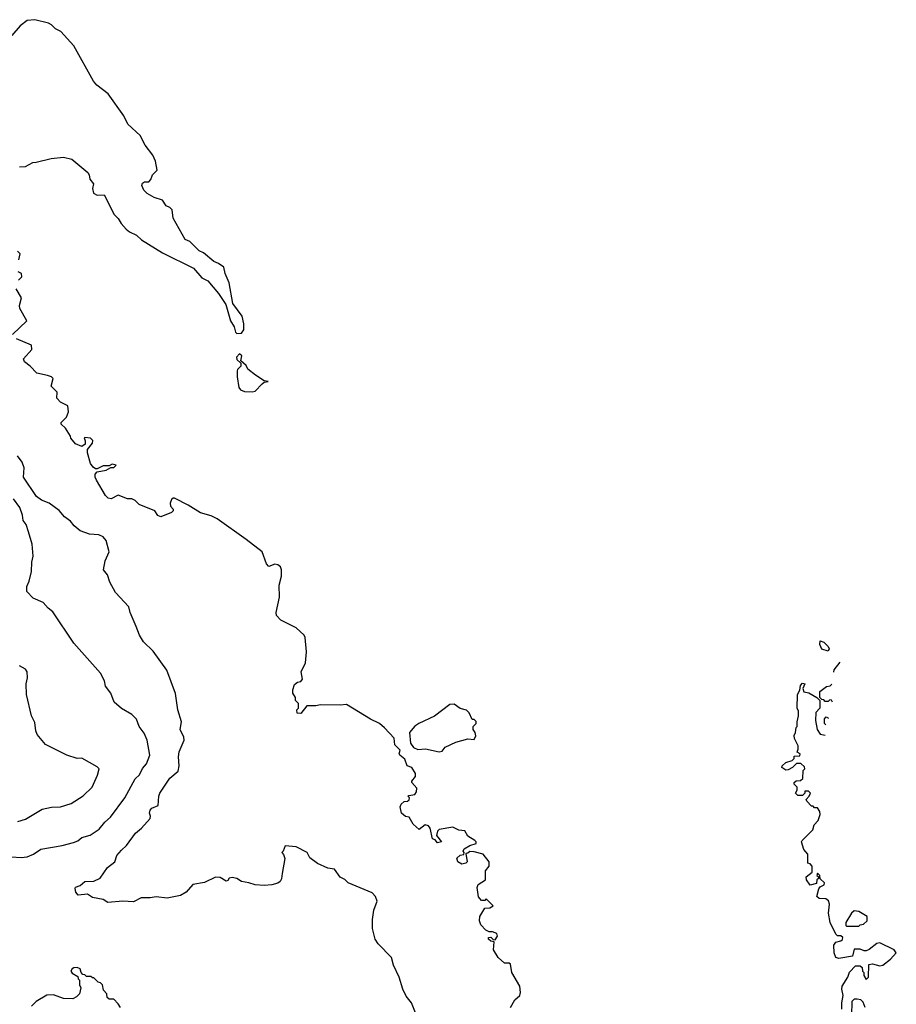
# Model space of a CAD drawing. Extents: x 1678759 to 1859541, y 384609 to 522867.
# Tile 459 of 466: x 1819946 to 1825712, y 500866 to 507346. Entities that reach past the tile are written whole.
import ezdxf

# ---------------------------------------------------------------- set-up
doc = ezdxf.new("R2010")
doc.units = 0

msp = doc.modelspace()

# ---------------------------------------------------------------- linework, layer by layer
at = {"layer": '0CON20XD'}
for points in [[(1819945, 506377.5), (1819985, 506380), (1820033, 506407), (1820055, 506407.5), (1820153.6, 506433.6), (1820235, 506442), (1820288.8, 506428.8), (1820395, 506340), (1820403.8, 506325), (1820407.5, 506297.5), (1820432.5, 506265), (1820425.8, 506234.2), (1820431.4, 506205), (1820455, 506191.4), (1820503, 506193), (1820567.5, 506065), (1820595, 506037.5), (1820613.9, 506003.9), (1820647, 505967), (1820669.3, 505949.3), (1820715, 505928.8), (1820747.7, 505897.7), (1820885, 505811.2), (1821090.7, 505710.7), (1821145, 505646.7), (1821185, 505627.5), (1821253.9, 505543.9), (1821301.7, 505471.7), (1821333.6, 505363.6), (1821357.5, 505325), (1821365, 505290), (1821375, 505280), (1821405, 505282.5), (1821420, 505305), (1821420, 505345), (1821410, 505395), (1821348.3, 505478.3), (1821323.3, 505615), (1821297.5, 505675), (1821288.3, 505718.3), (1821255, 505742.5), (1821223.9, 505753.9), (1821155, 505812.5), (1821127.5, 505825), (1821066.1, 505886.1), (1821035, 505900), (1820955, 506040), (1820950, 506095), (1820935, 506110), (1820910.7, 506120.7), (1820885, 506157.5), (1820830, 506175), (1820785, 506202.5), (1820762.5, 506225), (1820750, 506255), (1820755, 506270), (1820768.3, 506278.3), (1820795, 506280), (1820810, 506295), (1820820, 506325), (1820850, 506355), (1820838.8, 506415), (1820822.9, 506455), (1820771.5, 506521.5), (1820739.4, 506585), (1820658.3, 506658.3), (1820632.5, 506712.5), (1820527.9, 506857.9), (1820454.4, 506914.4), (1820431.2, 506941.2), (1820303.3, 507175), (1820217.7, 507267.7), (1820182.5, 507285), (1820155, 507313.3), (1820135, 507323.8), (1820045, 507346.2), (1819995, 507341.2), (1819950, 507305), (1819895, 507242.9)], [(1819940, 505765), (1819950, 505805), (1819933, 505823)], [(1819938.3, 505631.7), (1819960, 505655), (1819957.5, 505675), (1819937, 505687)], [(1819900, 505275), (1819993.3, 505365), (1819947.5, 505445), (1819944.7, 505465.3), (1819957.5, 505515), (1819923.1, 505575)], [(1821435.4, 503925.4), (1821245, 504060.8), (1821205, 504080), (1821135, 504101.2), (1821055, 504151.2), (1820965, 504196.2), (1820955, 504196.7), (1820945, 504187.5), (1820936.2, 504165), (1820938.8, 504145), (1820956.7, 504125), (1820956.7, 504115), (1820945, 504103.8), (1820875, 504074), (1820855, 504083.3), (1820835, 504113.3), (1820732.5, 504155), (1820705, 504182.5), (1820685, 504192.5), (1820655, 504193.3), (1820595, 504216.2), (1820547, 504193), (1820527.3, 504197.3), (1820510, 504215), (1820452.5, 504315), (1820442.5, 504335), (1820442.5, 504355), (1820455, 504370), (1820515, 504382.5), (1820545, 504400), (1820565, 504400), (1820580, 504415), (1820555, 504420), (1820535, 504410), (1820495, 504410), (1820455, 504390), (1820445, 504390), (1820430.7, 504400.7), (1820412.5, 504425), (1820392.5, 504495), (1820393, 504517), (1820425, 504560), (1820427, 504577), (1820411.7, 504591.7), (1820375, 504597.5), (1820370, 504595), (1820377.5, 504575), (1820377, 504553), (1820355, 504537.5), (1820312.5, 504555), (1820281.7, 504591.7), (1820280, 504605), (1820248.3, 504658.3), (1820220, 504685), (1820220, 504695), (1820255, 504730), (1820266.7, 504765), (1820262.5, 504805), (1820215, 504828), (1820190, 504855), (1820192.5, 504895), (1820153.3, 504935), (1820166.7, 504985), (1820155, 504996.7), (1820130, 505005), (1820059.3, 505019.3), (1820015, 505066.7), (1819977.5, 505095), (1819972.5, 505115), (1820026.7, 505175), (1820023.6, 505203.6), (1819925, 505246.2)], [(1821475, 504896), (1821495, 504901.2), (1821540.7, 504949.3), (1821555, 504960), (1821580, 504965), (1821555, 504970), (1821496.4, 505006.4), (1821447, 505047), (1821435, 505070), (1821401.7, 505101.7), (1821407.5, 505135), (1821393, 505147), (1821372.5, 505125), (1821375, 505110), (1821400, 505085), (1821400, 505065), (1821380, 505045), (1821377.5, 505035), (1821377.5, 504995), (1821388.8, 504925), (1821399.5, 504909.5), (1821425, 504898.8), (1821475, 504896)], [(1822558.3, 500788.3), (1822523.3, 500875), (1822489.3, 500919.3), (1822466.7, 500965), (1822443.3, 501045), (1822404.2, 501124.2), (1822391.2, 501175), (1822303.3, 501265), (1822283.8, 501295), (1822266.7, 501365), (1822266.7, 501425), (1822276.7, 501485), (1822297.5, 501545), (1822286.1, 501576.1), (1822265, 501600), (1822106.4, 501666.4), (1822085, 501687.5), (1822053.6, 501703.6), (1822016.1, 501756.1), (1821973, 501763), (1821905, 501792.5), (1821855, 501830), (1821837.5, 501865), (1821765, 501903.3), (1821691.7, 501908.3), (1821680, 501875), (1821670, 501865), (1821681.7, 501851.7), (1821690, 501825), (1821672.7, 501727.3), (1821668.3, 501691.7), (1821658.8, 501675), (1821645, 501663.8), (1821605, 501652), (1821555, 501647.5), (1821495, 501652), (1821453.9, 501666.1), (1821405, 501673.8), (1821373.9, 501693.9), (1821345, 501701.2), (1821325, 501696.7), (1821315, 501680), (1821305, 501676.7), (1821265, 501700), (1821235, 501703.3), (1821162.1, 501667.9), (1821085, 501655.7), (1821042.5, 501605), (1821005, 501582.9), (1820915.6, 501564.4), (1820844.3, 501574.3), (1820805, 501567.3), (1820745, 501567.5), (1820695, 501541.2), (1820625, 501544), (1820527, 501537), (1820495, 501556.7), (1820425, 501570), (1820392, 501592), (1820330, 501585), (1820316.7, 501605), (1820310.7, 501629.3), (1820313.8, 501636.2), (1820345, 501648.8), (1820375, 501673.8), (1820435, 501677.5), (1820475, 501696.7), (1820523.1, 501766.9), (1820573.3, 501805), (1820586.2, 501845), (1820615, 501880), (1820648.6, 501911.4), (1820707.2, 501992.8), (1820748, 502025), (1820805, 502088.8), (1820807.5, 502105), (1820800, 502125), (1820804.3, 502145), (1820815, 502157.5), (1820857.1, 502175), (1820861.5, 502235), (1820868.5, 502255), (1820934.5, 502355), (1820989.1, 502400.9), (1820996, 502435), (1820990.9, 502495), (1820995, 502527.5), (1821028.6, 502605), (1821026.4, 502625), (1821001.2, 502675), (1821010, 502725), (1820986.9, 502805), (1820971.7, 502911.7), (1820913.8, 503065), (1820825, 503190), (1820760.9, 503250.9), (1820733.8, 503295), (1820711.9, 503351.9), (1820673.8, 503445), (1820665, 503482.5), (1820577, 503577), (1820540, 503645), (1820523.6, 503693.6), (1820496.7, 503725), (1820508, 503785), (1820535.7, 503845), (1820515, 503918), (1820495, 503942), (1820467.5, 503955), (1820405, 503961.1), (1820345, 503983.1), (1820305.6, 504015), (1820281.4, 504045), (1820240.8, 504075), (1820205, 504115.7), (1820140, 504165), (1820090, 504185), (1820057.5, 504207.5), (1819970.9, 504335), (1819975, 504396.7), (1819962.9, 504435), (1819932.8, 504475)], [(1819892.8, 501837.2), (1819955, 501832.5), (1819995, 501837.3), (1820038, 501855), (1820085, 501887.1), (1820225, 501910.6), (1820299.4, 501930.6), (1820328.2, 501941.8), (1820355, 501964.3), (1820410.2, 501979.8), (1820470.2, 502019.8), (1820505.7, 502065), (1820542.8, 502097.2), (1820637.1, 502225), (1820705, 502351.2), (1820735, 502375.8), (1820755, 502417.5), (1820781.3, 502448.7), (1820802.3, 502505), (1820784.2, 502605), (1820765, 502651.1), (1820732.3, 502695), (1820715, 502742.5), (1820685, 502773.8), (1820615, 502812.5), (1820567.5, 502855), (1820546.7, 502915), (1820510.5, 502960.5), (1820503.8, 502995), (1820478.8, 503045), (1820302.6, 503242.6), (1820165, 503448.8), (1820133, 503473), (1820100.5, 503510.5), (1820035, 503538.8), (1819992.3, 503582.3), (1819993.8, 503615), (1820009.7, 503650.3), (1820023.5, 503715), (1820025.8, 503775), (1820034.3, 503815), (1820027.8, 503895), (1820004.6, 503975), (1819988.9, 504025), (1819969.9, 504049.9), (1819965.2, 504085), (1819946.7, 504136.7), (1819905, 504193.4)], [(1823174, 500845), (1823203.3, 500895), (1823236.2, 500925), (1823241.2, 500945), (1823236.2, 500985), (1823183.3, 501075), (1823175, 501130), (1823165, 501137.5), (1823135, 501137.5), (1823094.1, 501174.1), (1823063.8, 501225), (1823068.3, 501278.3), (1823045, 501282.5), (1823030, 501295), (1823030, 501305), (1823045, 501307.5), (1823061.7, 501291.7), (1823075, 501290), (1823088.8, 501315), (1823085, 501332.5), (1823057, 501343), (1823035, 501342.5), (1823012.5, 501355), (1822979.3, 501389.3), (1822970, 501415), (1822972.5, 501445), (1823005, 501500), (1823039.3, 501500.7), (1823060, 501515), (1823015, 501560), (1823005, 501550), (1822985, 501550), (1822972.3, 501562.3), (1822964.3, 501574.3), (1822956, 501634), (1822962.5, 501655), (1823010, 501685), (1823011.2, 501745), (1823035.5, 501774.5), (1823035, 501803.3), (1822995, 501853.3), (1822935, 501870), (1822908.3, 501871.7), (1822895, 501860), (1822881.7, 501858.3), (1822890, 501805), (1822880, 501795), (1822855, 501787.5), (1822827.5, 501805), (1822821.7, 501828.3), (1822843, 501847), (1822868.3, 501851.7), (1822870, 501865), (1822862.5, 501875), (1822870.7, 501889.3), (1822908.3, 501911.7), (1822950, 501925), (1822950, 501935), (1822940, 501945), (1822893.6, 501973.6), (1822875, 502007.5), (1822835, 502012.5), (1822795, 502032.5), (1822705, 502017.5), (1822693.8, 502005), (1822688.3, 501978.3), (1822720, 501935), (1822695, 501930), (1822678.3, 501948.3), (1822662.5, 501955), (1822646.2, 502025), (1822635, 502040), (1822613.6, 502046.4), (1822575, 502017.5), (1822535, 502052.5), (1822508.3, 502098.3), (1822485, 502103.3), (1822457.5, 502125), (1822450, 502165), (1822456.4, 502183.6), (1822475, 502200), (1822497, 502203), (1822508.3, 502211.7), (1822510, 502225), (1822500, 502235), (1822505, 502240), (1822545, 502247.5), (1822557.5, 502265), (1822559.5, 502289.5), (1822526.2, 502325), (1822526.2, 502335), (1822549.2, 502365), (1822550, 502385), (1822525, 502423.8), (1822495, 502436.2), (1822478.7, 502478.7), (1822446, 502505), (1822442.5, 502515), (1822448.3, 502538.3), (1822413.3, 502575), (1822408.8, 502618.8), (1822345.5, 502685.5), (1822313.6, 502713.6), (1822255, 502741.9), (1822095, 502840), (1822055, 502834.2), (1821925, 502836.2), (1821895, 502830), (1821835, 502830), (1821795, 502780), (1821771.7, 502781.7), (1821770, 502805), (1821780, 502815), (1821780, 502845), (1821760, 502865), (1821760, 502885), (1821742.5, 502915), (1821742.5, 502935), (1821755, 502970), (1821773, 502987), (1821795, 502990), (1821807.5, 503005), (1821798.8, 503055), (1821826.9, 503113.1), (1821833.8, 503185), (1821825, 503280), (1821816.7, 503295), (1821764.5, 503344.5), (1821663.3, 503395), (1821636.7, 503425), (1821633.8, 503445), (1821654.3, 503545), (1821652.5, 503625), (1821668.9, 503685), (1821669.4, 503725), (1821662, 503745), (1821645, 503758.8), (1821625, 503763.3), (1821585, 503747.5), (1821570, 503765), (1821541.2, 503845), (1821435.4, 503925.4)], [(1825265, 503190), (1825223.6, 503203.6), (1825210, 503235), (1825211.7, 503258.3), (1825235, 503250), (1825265, 503220), (1825270, 503205), (1825265, 503190)], [(1825301.6, 503051.4), (1825303, 503067), (1825344.1, 503117.1)], [(1819935, 502069.4), (1819985, 502085.7), (1820095, 502151.4), (1820155, 502162.9), (1820214.4, 502165.6), (1820285, 502187.8), (1820365, 502239.2), (1820424, 502295), (1820459.2, 502375), (1820468.8, 502415), (1820455, 502428.8), (1820355.5, 502485.5), (1820325, 502484.4), (1820255.7, 502505.7), (1820116.4, 502576.4), (1820061.7, 502641.7), (1820052.5, 502665), (1820045, 502720), (1820024, 502765), (1819992.2, 502905), (1819989.2, 502975), (1819998, 503015), (1819996.2, 503055), (1819985, 503072.5), (1819945, 503093.3)], [(1825353.3, 500835), (1825353.3, 500875), (1825362.5, 500925), (1825353.3, 500965), (1825357.5, 500985), (1825393.8, 501045), (1825405, 501077.5), (1825445, 501120), (1825475, 501120), (1825488.3, 501108.3), (1825490, 501085), (1825500, 501075), (1825500, 501055), (1825515, 501030), (1825530, 501045), (1825531.7, 501128.3), (1825555, 501132.5), (1825605, 501120), (1825625, 501123.3), (1825675, 501162.5), (1825712.5, 501205), (1825697.5, 501225), (1825605, 501270), (1825585, 501266.2), (1825535, 501226.7), (1825515, 501217.5), (1825501.7, 501218.3), (1825475, 501230), (1825435, 501230), (1825425, 501182.5), (1825335, 501167.5), (1825314.4, 501174.4), (1825303.1, 501205), (1825300.6, 501255), (1825315, 501276.2), (1825347, 501283), (1825358.3, 501291.7), (1825360, 501305), (1825347.5, 501317.5), (1825325, 501317.5), (1825315, 501327.5), (1825277.5, 501405), (1825266.7, 501465), (1825272.5, 501525), (1825266.2, 501546.2), (1825250, 501560), (1825205, 501563.3), (1825190, 501575), (1825203, 501627), (1825211.7, 501638.3), (1825238.3, 501651.7), (1825240, 501665), (1825211.7, 501691.7), (1825210, 501715), (1825195, 501730), (1825190, 501715), (1825200, 501705), (1825200, 501695), (1825190, 501685), (1825188.3, 501661.7), (1825145, 501650), (1825122.5, 501685), (1825120, 501705), (1825160, 501735), (1825160, 501775), (1825145, 501790), (1825130, 501795), (1825130, 501855), (1825103.3, 501885), (1825090, 501935), (1825092.5, 501945), (1825162.5, 502015), (1825173.3, 502046.7), (1825197.5, 502075), (1825212.5, 502115), (1825210, 502135), (1825195, 502160), (1825175, 502160), (1825165, 502170), (1825155, 502170), (1825123.3, 502203.3), (1825120, 502215), (1825140, 502235), (1825147.5, 502255), (1825135, 502270), (1825111.7, 502268.3), (1825110, 502255), (1825095, 502240), (1825065, 502240), (1825050, 502255), (1825060, 502275), (1825060, 502295), (1825040, 502315), (1825040, 502325), (1825053, 502337), (1825081.7, 502338.3), (1825098.3, 502351.7), (1825100, 502405), (1825110, 502415), (1825108.3, 502428.3), (1825085, 502450), (1825055, 502450), (1825030, 502425), (1825001.7, 502408.3), (1824985, 502407.5), (1824960, 502425), (1824962.5, 502435), (1824985, 502457.5), (1825028.3, 502471.7), (1825040, 502485), (1825041.7, 502498.3), (1825078.3, 502501.7), (1825080, 502515), (1825060, 502525), (1825067.5, 502545), (1825067, 502567), (1825042.5, 502615), (1825040, 502635), (1825050, 502655), (1825053, 502687), (1825060, 502695), (1825060, 502725), (1825070, 502765), (1825070, 502795), (1825060, 502815), (1825062.5, 502905), (1825077, 502933), (1825083.3, 502965), (1825095, 502980), (1825110, 502975), (1825097.5, 502945), (1825103.6, 502923.6), (1825137, 502917), (1825190, 502885), (1825210, 502865), (1825210, 502815), (1825183, 502787), (1825180, 502735), (1825192.5, 502675), (1825212.5, 502645), (1825244.5, 502638.6)], [(1825293.5, 502853.9), (1825287, 502867), (1825275, 502870), (1825265, 502860), (1825245, 502860), (1825235, 502870), (1825221.7, 502871.7), (1825210, 502885), (1825210, 502925), (1825253, 502957), (1825277, 502963), (1825287.8, 502973.2)], [(1822705, 502527.5), (1822725, 502532.5), (1822745, 502557.5), (1822815, 502592.5), (1822895, 502613.3), (1822935, 502610), (1822947, 502633), (1822942.5, 502655), (1822930, 502675), (1822930, 502695), (1822950, 502715), (1822948.3, 502728.3), (1822935, 502740), (1822921.7, 502741.7), (1822902.5, 502785), (1822885, 502802.5), (1822844.1, 502814.1), (1822805, 502842.5), (1822775, 502840), (1822675, 502763.3), (1822572.5, 502715), (1822545, 502696.7), (1822510, 502655), (1822517.5, 502585), (1822536.4, 502556.4), (1822565, 502543.3), (1822615, 502546.7), (1822705, 502527.5)], [(1825249.7, 502704.6), (1825240, 502715), (1825240, 502745), (1825251.7, 502758.3), (1825265.8, 502749.7)], [(1825465, 501380), (1825475, 501390), (1825497, 501393), (1825520, 501415), (1825520, 501445), (1825465, 501477.5), (1825435, 501482.5), (1825417.5, 501465), (1825380, 501405), (1825380, 501385), (1825385, 501380), (1825465, 501380)], [(1820610, 500845), (1820595, 500870), (1820565, 500900), (1820535, 500900), (1820521.7, 500911.7), (1820520, 500935), (1820498.3, 500958.3), (1820490, 500995), (1820478.3, 501008.3), (1820463, 501013), (1820435, 501040), (1820425, 501040), (1820415, 501050), (1820385, 501050), (1820375, 501060), (1820361.7, 501061.7), (1820350, 501075), (1820345, 501100), (1820325, 501107.5), (1820303, 501107), (1820290.7, 501099.3), (1820283.6, 501083.6), (1820290.7, 501070.7), (1820328.3, 501048.3), (1820330, 501035), (1820340, 501025), (1820340, 500995), (1820347.5, 500975), (1820340, 500935), (1820320, 500915), (1820295, 500902.5), (1820235, 500903.8), (1820168.3, 500928.3), (1820125, 500927.5), (1820055, 500884), (1820024.2, 500855)], [(1825506.7, 500845), (1825495, 500880), (1825480, 500895), (1825455, 500900), (1825435, 500900), (1825420, 500885), (1825418.3, 500791.7)]]:
    msp.add_lwpolyline(points, dxfattribs=at)

doc.saveas('drawing.dxf')
